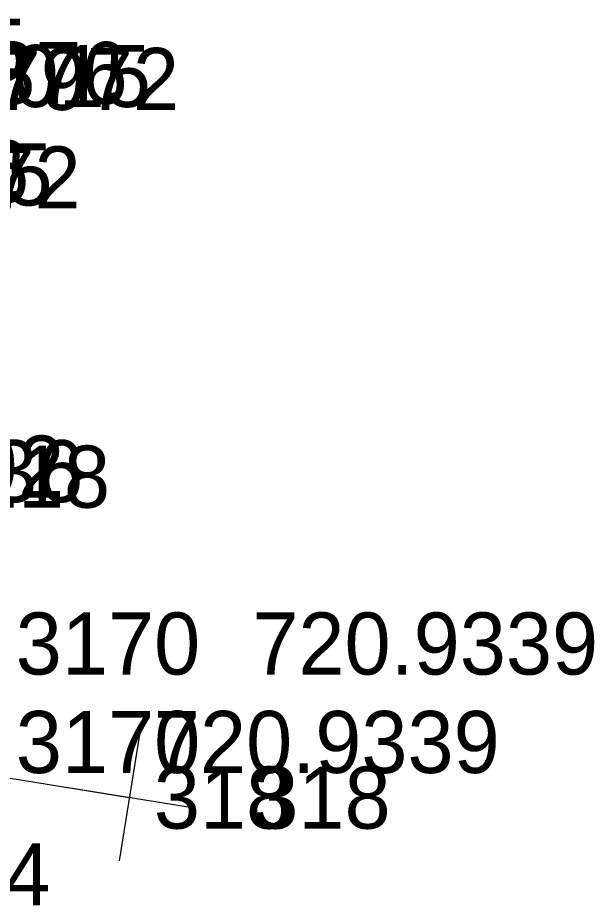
# Model space of a CAD drawing. Extents: x 1602514 to 1609837, y 863887 to 871157.
# Drawn here: x 1604489.6 to 1604559.9, y 870087.8 to 870196 of the extents above; entities that cross this region are included whole.
import ezdxf

# ---------------------------------------------------------------- set-up
doc = ezdxf.new("R2010")
doc.units = 0
for name, color, linetype in [('Default', 7, 'Continuous'), ('Survey-Point', 7, 'Continuous'), ('Survey-Text-Elevation', 7, 'Continuous'), ('Survey-Text-Feature', 7, 'Continuous'), ('Survey-Text-Name and Number', 7, 'Continuous')]:
    doc.layers.add(name, color=color, linetype=linetype)

msp = doc.modelspace()

# ---------------------------------------------------------------- linework, layer by layer
at = {"layer": 'Default'}
msp.add_lwpolyline([(1604414.92, 870115.36), (1604503.22, 870101)], dxfattribs=at)
msp.add_lwpolyline([(1604414.92, 870115.36), (1604503.22, 870101)], dxfattribs=at)
msp.add_lwpolyline([(1604414.92, 870115.36), (1604503.22, 870101)], dxfattribs=at)
at = {"layer": 'Survey-Point'}
for p, q in [((1604504.48, 870108.71), (1604501.97, 870093.29)), ((1604504.48, 870108.71), (1604501.97, 870093.29)), ((1604510.93, 870099.74), (1604495.51, 870102.25)), ((1604510.93, 870099.74), (1604495.51, 870102.25))]:
    msp.add_line(p, q, dxfattribs=at)

# ---------------------------------------------------------------- texts
at = {"layer": 'Survey-Text-Elevation'}
for s, p in [('732.1725', (1604448.58, 870188.35)), ('734.1876', (1604460.86, 870185.52)), ('734.8015', (1604463.7, 870185.15)), ('734.7972', (1604467.13, 870184.79)), ('734.1876', (1604448.86, 870173.52)), ('734.8015', (1604451.7, 870173.15)), ('734.7972', (1604455.13, 870172.79)), ('736.0892', (1604453.13, 870137.55)), ('736.6036', (1604455.45, 870137)), ('736.5118', (1604458.72, 870136.33)), ('720.9339', (1604518.22, 870116)), ('720.9339', (1604506.22, 870104)), ('738.2554', (1604451.45, 870087.87))]:
    msp.add_text(s, height=7.56, dxfattribs=at).set_placement(p)
at = {"layer": 'Survey-Text-Feature'}
for p in [(1604506.22, 870097.22), (1604518.22, 870097.22)]:
    msp.add_text('318', height=7.56, dxfattribs=at).set_placement(p)
at = {"layer": 'Survey-Text-Name and Number'}
for p in [(1604489.38, 870116), (1604489.39, 870104)]:
    msp.add_text('3170', height=7.56, dxfattribs=at).set_placement(p)

doc.saveas('drawing.dxf')
